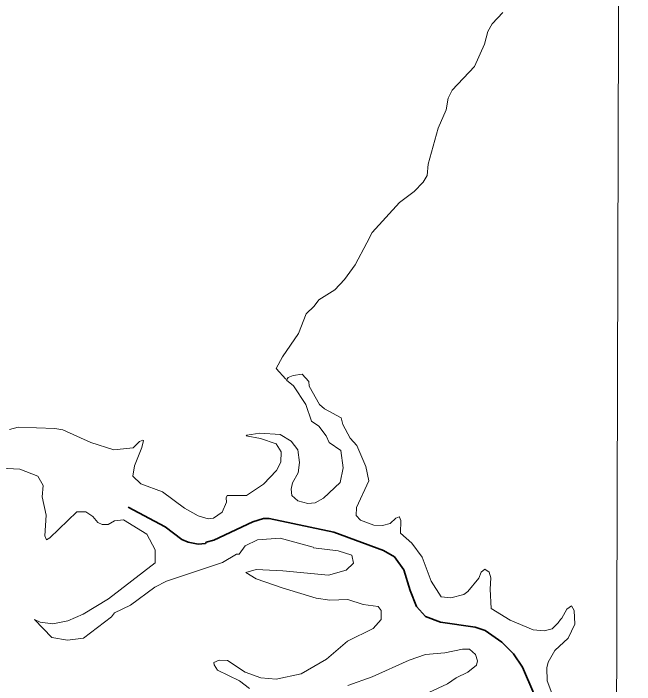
# Model space of a CAD drawing. Extents: x 553962 to 842807, y 8883888 to 9032388.
# Drawn here: x 584255 to 585656, y 8910360 to 8911874 of the extents above; entities that cross this region are included whole.
import ezdxf

# ---------------------------------------------------------------- set-up
doc = ezdxf.new("R2010")
doc.units = 0
doc.header["$LTSCALE"] = 160
doc.linetypes.add('LONG_DASH_SHORT_DASH', pattern=[9.9, 6, -1.2, 1.5, -1.2])
doc.layers.add('6', color=7, linetype='Continuous', lineweight=13)

msp = doc.modelspace()

# ---------------------------------------------------------------- linework, layer by layer
at = {"layer": '6'}
for points in [[(585656.3, 8924738.8), (585614.8, 8909969.8), (585579.9, 8898162.7)], [(585052, 8911356.7), (585064, 8911380), (585126, 8911447.6), (585159.2, 8911472.7), (585179.2, 8911493.5), (585188.1, 8911508.8), (585191, 8911533.8), (585213.2, 8911615.2), (585231.4, 8911656.6), (585235.7, 8911683), (585245, 8911701.2), (585295.1, 8911754.3), (585317.8, 8911804.3), (585325.3, 8911832.9), (585335.1, 8911850.8), (585358.8, 8911875.8)], [(584869.8, 8911049.2), (584847.8, 8911073.4), (584861.8, 8911099.2), (584897.9, 8911152.3), (584915.7, 8911196.5), (584933.9, 8911213.8), (584944.2, 8911228.3), (584979.9, 8911250.9), (585001.8, 8911273.7), (585026.2, 8911306.6), (585052, 8911356.7)], [(585469.5, 8910341.1), (585459.3, 8910368.4), (585458.6, 8910397.8), (585461.4, 8910410.8), (585476.2, 8910437.1), (585506.5, 8910464.7), (585521.5, 8910496.5), (585520.3, 8910527.4), (585514.3, 8910537.5), (585503.6, 8910530.2), (585491.9, 8910510), (585489.3, 8910507.2), (585484.3, 8910499.4), (585470.6, 8910485.7), (585452.1, 8910481.5), (585427.8, 8910483.5), (585376, 8910505.3), (585332.8, 8910531.9), (585330.2, 8910575.4), (585332.3, 8910601), (585328.2, 8910613.7), (585318.2, 8910620.8), (585310.2, 8910614), (585304.7, 8910600.1), (585280.3, 8910570.1), (585271.3, 8910563.7), (585242, 8910556.1), (585220.2, 8910558.3), (585197.6, 8910593.2), (585177.1, 8910647.8), (585154, 8910678.9), (585128, 8910701.8), (585129, 8910730.6), (585125.8, 8910737.8), (585125, 8910738.2), (585117.6, 8910735.4), (585105.2, 8910723.1), (585087.3, 8910719.3), (585068, 8910719.9), (585038.3, 8910731.3), (585028.3, 8910741.3), (585028.9, 8910759.6), (585057.1, 8910820), (585049.8, 8910852.2), (585029.9, 8910899.7), (585014.7, 8910915.8), (584998.2, 8910946.8), (584994.6, 8910961.8), (584956.8, 8910982.3), (584945.7, 8910992), (584922.3, 8911033.6), (584921.4, 8911043.8), (584906.8, 8911060.5), (584886.1, 8911057.1), (584874.9, 8911052.5), (584870.9, 8911046.7), (584887.2, 8911034), (584914.8, 8910992.1), (584927.4, 8910954.3), (584944.4, 8910942.7)], [(584641, 8910758.3), (584591.5, 8910794.6), (584542.4, 8910812.7), (584524.6, 8910830.5), (584528.2, 8910853.4), (584545.1, 8910894.9), (584548.4, 8910910.8), (584546.9, 8910911.2), (584539.2, 8910908.2), (584524.9, 8910894.4), (584481.6, 8910890), (584429.4, 8910906.1), (584366.4, 8910934.4), (584348.8, 8910937.6), (584265.8, 8910940.9), (584246.1, 8910935.6)], [(584944.4, 8910942.7), (584960.4, 8910920.9), (584967.4, 8910905.9), (584993.8, 8910887.8), (584999.1, 8910849), (584992.2, 8910815.8), (584954.7, 8910780.4), (584936, 8910769.9), (584918.9, 8910768.5), (584896.4, 8910774.5), (584883, 8910786.4), (584881.5, 8910800.6), (584884.8, 8910814.9), (584897.1, 8910837.6), (584900.6, 8910861.3), (584897, 8910889.5), (584881.7, 8910909.3), (584856.5, 8910923.9), (584810.8, 8910927.6), (584781.5, 8910922.4), (584780, 8910920.9), (584812.5, 8910915), (584847.9, 8910902.9), (584859.2, 8910885.3), (584858.6, 8910861.6), (584848.5, 8910843.3), (584819.4, 8910811.9), (584780.6, 8910786.7), (584737.2, 8910786.5), (584735.1, 8910781.6), (584735.5, 8910771.3), (584725.7, 8910749.3), (584706.1, 8910735.8), (584694.1, 8910733.8), (584672.2, 8910740.6), (584641, 8910758.3)], [(584227.1, 8910848.6), (584269.4, 8910846.1), (584310.4, 8910830.5), (584322.4, 8910808.9), (584320.2, 8910783.4), (584328.8, 8910742.2), (584326.1, 8910695.4), (584329.5, 8910687), (584337.2, 8910690.8), (584398.2, 8910749.5), (584418.5, 8910749.9), (584434, 8910739.1), (584445.3, 8910725.4), (584455.6, 8910720.9), (584468.6, 8910721), (584483.1, 8910729.5), (584503.5, 8910731.6), (584555.8, 8910699.3), (584575.1, 8910664.3), (584575, 8910635.1)], [(584575, 8910635.1), (584469.8, 8910553.2), (584412.1, 8910519.2), (584378.1, 8910504.3), (584343.7, 8910496.8), (584315.6, 8910501), (584302.5, 8910506.7), (584341.7, 8910466.1), (584377, 8910460), (584413.4, 8910464.9), (584476.2, 8910513.3), (584483.2, 8910521.7), (584519.5, 8910539.6), (584574.1, 8910579.6), (584600.3, 8910593.5), (584727.1, 8910635.6), (584758.7, 8910654.2), (584764.1, 8910654.1), (584777.8, 8910672.8), (584805.8, 8910686.5), (584857.1, 8910690.5), (584931.6, 8910670.4), (584931.7, 8910668.3), (584987.4, 8910661.7), (585018.3, 8910652.2), (585022.5, 8910633.9), (585006, 8910617.9), (584965.8, 8910606.8), (584862.5, 8910616.7)], [(584862.5, 8910616.7), (584802.7, 8910619.4), (584779.5, 8910612.9), (584802.7, 8910598.3), (584861, 8910578.3), (584938.2, 8910555.3), (584968.8, 8910550.7), (585009.7, 8910552), (585044.2, 8910540.8), (585078.1, 8910536.3), (585084.6, 8910527), (585084.6, 8910506.7), (585066.6, 8910486.9), (585008.8, 8910457.8), (584961, 8910417.7), (584904.5, 8910384.2), (584847.7, 8910372.4), (584813.3, 8910375.5), (584777.6, 8910387.8), (584738.3, 8910414.6), (584719.6, 8910415), (584707.3, 8910410.1), (584708.3, 8910404.7), (584715.3, 8910392.9), (584764.8, 8910368.3), (584787.4, 8910351.4)], [(585009.6, 8910357.9), (585064.1, 8910377.6), (585147.9, 8910415.2), (585184.6, 8910428.3), (585228.5, 8910431.7), (585267.9, 8910439.7), (585283.9, 8910439.8), (585297.3, 8910428.1), (585301.8, 8910413.6), (585299.8, 8910404), (585279.9, 8910388.4), (585254.1, 8910375.6), (585234.4, 8910361.7), (585192.5, 8910342.6)]]:
    msp.add_lwpolyline(points, dxfattribs=at)
at = {"layer": '6', "linetype": 'LONG_DASH_SHORT_DASH', "lineweight": 35}
msp.add_lwpolyline([(584514, 8910760.2), (584597.3, 8910716), (584635, 8910687.1), (584649.2, 8910681), (584671.7, 8910677.1), (584688.5, 8910678.4), (584689.9, 8910681.4), (584707.2, 8910685.8), (584795.4, 8910727.2), (584819.5, 8910734.6), (584831.7, 8910735), (584977.8, 8910704.3), (585090.2, 8910662.8), (585114.4, 8910648.6), (585135.7, 8910619.1), (585149.9, 8910572.1), (585164.6, 8910536.6), (585184.9, 8910513.7), (585218.4, 8910500.7), (585296.9, 8910489.9), (585319.4, 8910482.1), (585356.6, 8910456.1), (585383.4, 8910429.4), (585403.7, 8910399.5), (585428.8, 8910340.2)], dxfattribs=at)

doc.saveas('drawing.dxf')
